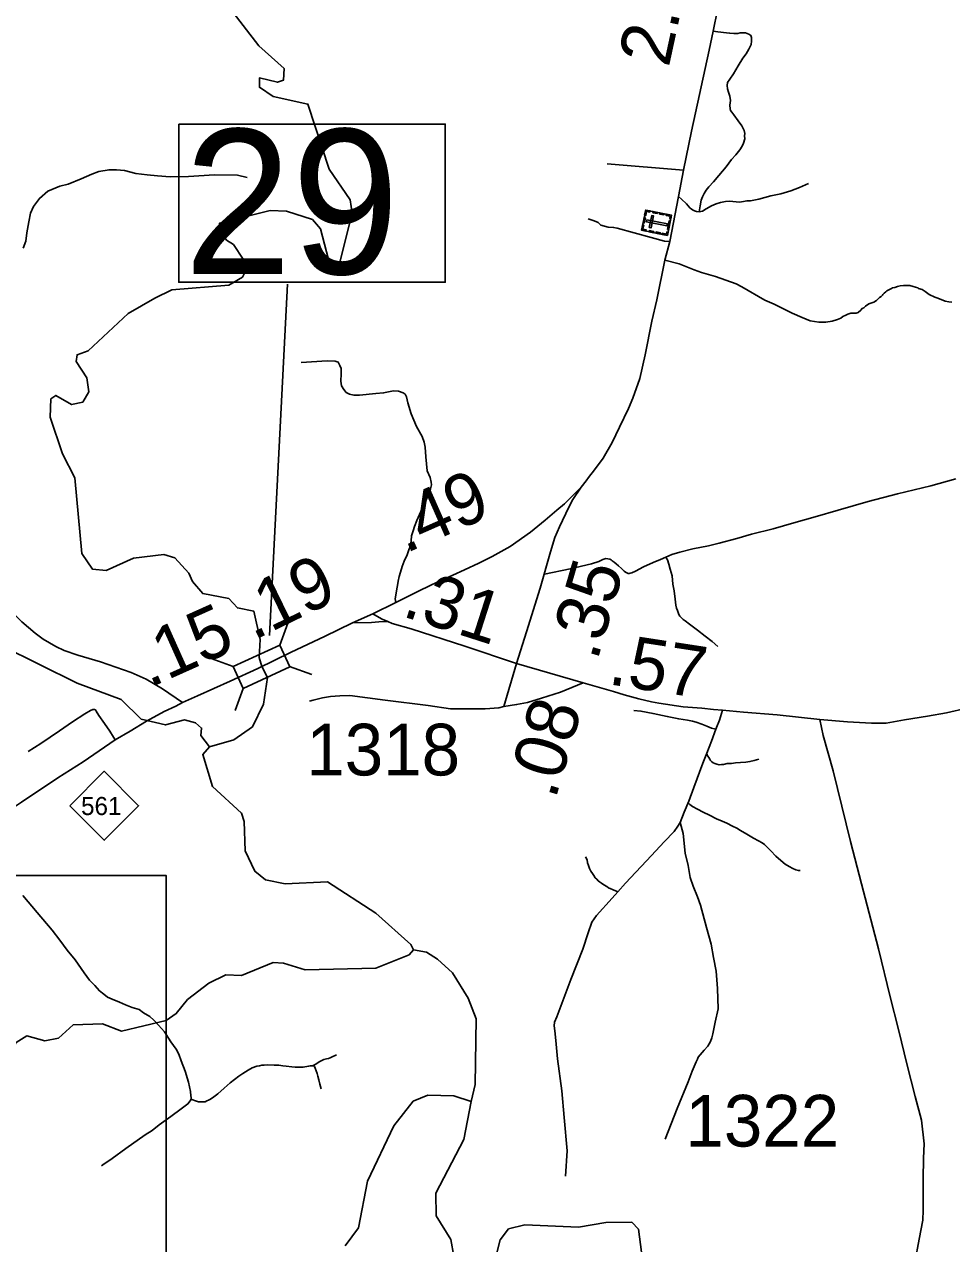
# Model space of a CAD drawing. Extents: x 2290615 to 2522933, y 819489 to 1012715.
# Drawn here: x 2319361 to 2328328, y 916604 to 928394 of the extents above; entities that cross this region are included whole.
import ezdxf

# ---------------------------------------------------------------- set-up
doc = ezdxf.new("R2010")
doc.units = 0
for name, color, linetype in [('Exist Cultural Cemetery CELL', 7, 'Continuous'), ('Exist Hydrographic Creek Single Shore', 7, 'Continuous'), ('Exist Hydrographic Misc Water Feature', 7, 'Continuous'), ('Exist Road Non-System Type 51', 7, 'Continuous'), ('Exist Road Primary NC Attributed', 7, 'Continuous'), ('Exist Road Primary NC Mileage Hundredths English Label', 7, 'Continuous'), ('Exist Road Primary NC Shield CELL', 7, 'Continuous'), ('Exist Road Primary NC Shield Number Label', 7, 'Continuous'), ('Exist Road Primary NC Structure Standard Bridge CELL', 7, 'Continuous'), ('Exist Road Primary NC Structure Standard Bridge Number Label', 7, 'Continuous'), ('Exist Road Secondary Mileage Hundredths English Label', 7, 'Continuous'), ('Exist Road Secondary Type 41 Attributed', 7, 'Continuous'), ('Exist Road Secondary Type 51 Attributed', 7, 'Continuous'), ('Exist Road Secondary Type 51 Number Label', 7, 'Continuous'), ('Map Preparation Inset Cut Line', 7, 'Continuous')]:
    doc.layers.add(name, color=color, linetype=linetype)

msp = doc.modelspace()

# ---------------------------------------------------------------- linework, layer by layer
at = {"layer": 'Exist Cultural Cemetery CELL'}
for points in [[(2325329, 926404), (2325369, 926599), (2325619, 926548), (2325579, 926353)], [(2325344, 926476), (2325355, 926527), (2325366, 926525), (2325355, 926474)], [(2325412, 926590), (2325409, 926579), (2325378, 926586), (2325370, 926546), (2325359, 926548), (2325369, 926599)], [(2325404, 926430), (2325422, 926426), (2325446, 926542), (2325428, 926545)], [(2325481, 926564), (2325439, 926573), (2325441, 926584), (2325483, 926576)], [(2325546, 926551), (2325503, 926560), (2325505, 926571), (2325548, 926562)], [(2325612, 926515), (2325601, 926518), (2325605, 926539), (2325566, 926547), (2325568, 926558), (2325619, 926548)], [(2325372, 926395), (2325374, 926406), (2325342, 926413), (2325351, 926452), (2325340, 926455), (2325329, 926404)], [(2325380, 926505), (2325376, 926486), (2325575, 926446), (2325579, 926464)], [(2325444, 926380), (2325402, 926389), (2325404, 926400), (2325447, 926391)], [(2325579, 926411), (2325596, 926494), (2325607, 926492), (2325590, 926409)], [(2325510, 926367), (2325468, 926375), (2325470, 926387), (2325513, 926378)], [(2325585, 926385), (2325574, 926387), (2325570, 926366), (2325530, 926374), (2325528, 926363), (2325579, 926353)]]:
    msp.add_lwpolyline(points, close=True, dxfattribs=at)
at = {"layer": 'Exist Hydrographic Creek Single Shore'}
for points in [[(2321152, 921408), (2321385, 921476), (2321567, 921602), (2321673, 921820), (2321711, 922078), (2321658, 922185), (2321632, 922273), (2321641, 922445), (2321580, 922719), (2321421, 922751), (2321337, 922843), (2321086, 922889), (2320985, 923006), (2320951, 923087), (2320816, 923235), (2320708, 923267), (2320416, 923232), (2320151, 923113), (2320018, 923127), (2319916, 923277), (2319850, 924010), (2319731, 924241), (2319610, 924597), (2319617, 924772), (2319666, 924806), (2319817, 924717), (2319925, 924742), (2319983, 924842), (2319965, 924976), (2319863, 925133), (2319870, 925199), (2319978, 925236), (2320366, 925597), (2320623, 925748), (2320788, 925827), (2321338, 925873), (2321470, 925951), (2321495, 926001), (2321477, 926125), (2321383, 926265), (2321316, 926309), (2321240, 926407), (2321248, 926473), (2321738, 926595), (2321896, 926588), (2322147, 926507), (2322223, 926418), (2322301, 926119), (2322352, 926069), (2322410, 926094), (2322530, 926568), (2322512, 926696), (2322309, 926993), (2322102, 927624), (2321768, 927696), (2321634, 927786), (2321633, 927877), (2321808, 927835), (2321866, 927854), (2321873, 927969), (2321629, 928186), (2321292, 928622)], [(2323123, 919444), (2323097, 919495), (2322761, 919800), (2322291, 920102), (2321883, 920082), (2321691, 920120), (2321590, 920205), (2321496, 920401), (2321485, 920686), (2321459, 920767), (2321181, 921025), (2321086, 921333), (2321152, 921408)], [(2318819, 918358), (2318944, 918343), (2319194, 918380), (2319283, 918548), (2319383, 918614), (2319558, 918566), (2319691, 918591), (2319832, 918718), (2320115, 918730), (2320299, 918658), (2320731, 918761), (2320830, 918828), (2320937, 918964), (2321143, 919123), (2321309, 919202), (2321459, 919195), (2321766, 919323), (2321866, 919317), (2322075, 919250), (2322758, 919268), (2323081, 919396), (2323123, 919444)], [(2323680, 917977), (2323720, 918142), (2323730, 918776), (2323652, 918977), (2323500, 919223), (2323357, 919355), (2323248, 919423), (2323123, 919444)], [(2322462, 916581), (2322593, 916757), (2322680, 917207), (2322933, 917742), (2323122, 917980), (2323263, 918038), (2323513, 918032), (2323680, 917977)], [(2323513, 916483), (2323486, 916643), (2323342, 916873), (2323339, 917090), (2323609, 917609), (2323680, 917977)], [(2325337, 916446), (2325301, 916743), (2325234, 916810), (2324984, 916809), (2324719, 916762), (2324201, 916784), (2324043, 916748), (2323961, 916639), (2323929, 916513)]]:
    msp.add_lwpolyline(points, dxfattribs=at)
at = {"layer": 'Exist Hydrographic Misc Water Feature'}
msp.add_lwpolyline([(2321152, 921408), (2321068, 921516), (2321075, 921589), (2321017, 921639), (2320908, 921670), (2320725, 921620), (2320491, 921676), (2320298, 921865), (2319871, 922025), (2319142, 922385), (2318908, 922556), (2318386, 923060), (2318042, 923230), (2317161, 923821), (2316959, 923986), (2316515, 924263), (2316271, 924496), (2316177, 924686), (2316040, 925058)], dxfattribs=at)
at = {"layer": 'Exist Road Non-System Type 51'}
msp.add_line((2324998, 927047), (2325735, 926985), dxfattribs=at)
msp.add_line((2324998, 927047), (2325735, 926985), dxfattribs=at)
for points in [[(2325886, 926583), (2325897, 926641), (2325906, 926695), (2325917, 926726), (2325933, 926759), (2325954, 926790), (2325981, 926823), (2326025, 926873), (2326078, 926933), (2326147, 927017), (2326198, 927087), (2326241, 927134), (2326279, 927182), (2326301, 927215), (2326315, 927246), (2326328, 927288), (2326326, 927315), (2326328, 927339), (2326321, 927367), (2326299, 927412), (2326262, 927460), (2326222, 927520), (2326202, 927544), (2326189, 927562), (2326186, 927579), (2326184, 927613), (2326188, 927659), (2326184, 927699), (2326169, 927738), (2326160, 927772), (2326156, 927802), (2326160, 927831), (2326182, 927866), (2326217, 927915), (2326264, 927994), (2326310, 928067), (2326341, 928109), (2326367, 928153), (2326389, 928200), (2326392, 928233), (2326392, 928268), (2326385, 928288), (2326368, 928301), (2326335, 928311), (2326304, 928314), (2326284, 928312), (2326260, 928307), (2326222, 928306), (2326182, 928308), (2326149, 928314), (2326067, 928321), (2326021, 928328)], [(2319350, 926229), (2319375, 926298), (2319386, 926377), (2319403, 926484), (2319421, 926567), (2319450, 926633), (2319506, 926712), (2319589, 926782), (2319705, 926830), (2319784, 926848), (2319909, 926900), (2320013, 926947), (2320080, 926970), (2320180, 926988), (2320252, 926989), (2320330, 926980), (2320438, 926951), (2320548, 926938), (2320647, 926931), (2320771, 926921), (2320949, 926924), (2321198, 926939), (2321423, 926935), (2321516, 926914)], [(2325886, 926583), (2325917, 926588), (2325955, 926609), (2326007, 926638), (2326050, 926658), (2326094, 926673), (2326142, 926682), (2326175, 926684), (2326211, 926680), (2326244, 926678), (2326277, 926676), (2326315, 926682), (2326348, 926687), (2326383, 926689), (2326462, 926705), (2326580, 926735), (2326676, 926755), (2326772, 926784), (2326855, 926817), (2326942, 926854)], [(2325685, 926729), (2325714, 926705), (2325763, 926660), (2325796, 926619), (2325813, 926607), (2325827, 926598), (2325840, 926590), (2325860, 926585), (2325886, 926583)], [(2324813, 926513), (2324872, 926495), (2324908, 926477), (2324936, 926451), (2324972, 926442), (2325005, 926433), (2325058, 926431), (2325093, 926424), (2325422, 926332), (2325552, 926299), (2325601, 926295)], [(2325555, 926115), (2325694, 926079), (2325837, 926021), (2325910, 925994), (2326045, 925957), (2326245, 925884), (2326298, 925855), (2326521, 925728), (2326612, 925688), (2326784, 925602), (2326882, 925561), (2326961, 925528), (2327042, 925515), (2327110, 925514), (2327174, 925523), (2327223, 925539), (2327255, 925553), (2327277, 925570), (2327303, 925581), (2327323, 925591), (2327335, 925594), (2327352, 925600), (2327372, 925603), (2327403, 925603), (2327424, 925608), (2327450, 925632), (2327462, 925646), (2327480, 925654), (2327496, 925670), (2327527, 925693), (2327545, 925699), (2327575, 925707), (2327602, 925725), (2327630, 925752), (2327646, 925764), (2327658, 925775), (2327663, 925782), (2327676, 925794), (2327692, 925808), (2327702, 925817), (2327727, 925831), (2327745, 925840), (2327755, 925845), (2327777, 925851), (2327805, 925860), (2327830, 925867), (2327863, 925870), (2327893, 925870), (2327923, 925868), (2327955, 925861), (2328001, 925845), (2328008, 925840), (2328043, 925829), (2328073, 925812), (2328111, 925783), (2328165, 925757), (2328194, 925745), (2328266, 925716), (2328300, 925711), (2328330, 925709)], [(2322039, 925123), (2322288, 925139), (2322367, 925138), (2322396, 925127), (2322410, 925097), (2322423, 925066), (2322423, 925015), (2322420, 924945), (2322429, 924900), (2322451, 924863), (2322474, 924834), (2322505, 924817), (2322548, 924810), (2322602, 924810), (2322761, 924825), (2322834, 924830), (2322930, 924849), (2322978, 924848), (2323023, 924831), (2323042, 924817), (2323056, 924792), (2323068, 924734), (2323100, 924628), (2323153, 924504), (2323206, 924409), (2323226, 924353), (2323236, 924305), (2323242, 924213), (2323255, 924078), (2323284, 924012), (2323295, 923968), (2323297, 923941), (2323288, 923904), (2323275, 923864), (2323244, 923786), (2323196, 923683), (2323156, 923595), (2323132, 923540), (2323120, 923495), (2323105, 923447), (2323101, 923401), (2323095, 923353), (2323080, 923312), (2323063, 923263), (2323033, 923202), (2323014, 923152), (2322997, 923096), (2322985, 923055), (2322976, 923010), (2322968, 922969), (2322962, 922936), (2322955, 922895), (2322948, 922839), (2322952, 922805)], [(2328369, 923998), (2328126, 923933), (2327803, 923853), (2327519, 923781), (2327229, 923698), (2327008, 923632), (2326803, 923574), (2326603, 923516), (2326393, 923463), (2326250, 923422), (2326080, 923378), (2325976, 923353), (2325824, 923321), (2325700, 923291), (2325622, 923268), (2325564, 923242)], [(2324391, 923077), (2324638, 923130), (2324845, 923178), (2324917, 923201), (2324954, 923220), (2324984, 923228), (2325002, 923226), (2325023, 923222), (2325034, 923215), (2325044, 923206), (2325065, 923194), (2325084, 923177), (2325105, 923158), (2325134, 923132), (2325148, 923120), (2325161, 923106), (2325175, 923096), (2325192, 923086), (2325199, 923084), (2325209, 923084), (2325218, 923088), (2325234, 923091), (2325269, 923106), (2325348, 923148), (2325440, 923190), (2325513, 923220), (2325564, 923242)], [(2325564, 923242), (2325579, 923216), (2325594, 923173), (2325605, 923126), (2325624, 923061), (2325632, 922981), (2325644, 922917), (2325655, 922836), (2325661, 922778), (2325667, 922749), (2325676, 922727), (2325682, 922707), (2325691, 922687), (2325700, 922672), (2325710, 922661), (2325733, 922639), (2325750, 922626), (2325793, 922594), (2325869, 922536), (2325945, 922478), (2326013, 922427), (2326068, 922379)], [(2322732, 922695), (2322792, 922657), (2322820, 922642), (2322875, 922620)], [(2322732, 922695), (2322792, 922657), (2322820, 922642), (2322875, 922620)], [(2323998, 921797), (2324121, 921817), (2324226, 921836), (2324362, 921877), (2324545, 921937), (2324766, 922026)], [(2323998, 921797), (2324121, 921817), (2324226, 921836), (2324362, 921877), (2324545, 921937), (2324766, 922026)], [(2322117, 921849), (2322155, 921858), (2322244, 921883), (2322322, 921894), (2322410, 921902), (2322508, 921905), (2322849, 921860), (2323266, 921809), (2323483, 921776), (2323613, 921774), (2323816, 921775), (2323949, 921785), (2323998, 921797)], [(2322117, 921849), (2322155, 921858), (2322244, 921883), (2322322, 921894), (2322410, 921902), (2322508, 921905), (2322849, 921860), (2323266, 921809), (2323483, 921776), (2323613, 921774), (2323816, 921775), (2323949, 921785), (2323998, 921797)], [(2319396, 921364), (2319519, 921441), (2319702, 921562), (2319827, 921650), (2319944, 921726), (2320000, 921759), (2320024, 921769), (2320034, 921770), (2320040, 921768), (2320047, 921764), (2320056, 921753), (2320082, 921712), (2320137, 921633), (2320187, 921560), (2320222, 921502), (2320238, 921475)], [(2325253, 921760), (2325323, 921753), (2325441, 921729), (2325578, 921702), (2325689, 921678), (2325774, 921665), (2325821, 921656), (2325858, 921645), (2325913, 921627), (2325962, 921606), (2326004, 921589), (2326048, 921577)], [(2326048, 921577), (2326054, 921594), (2326084, 921665), (2326111, 921761)], [(2325960, 921346), (2326005, 921461), (2326048, 921577)], [(2325703, 920676), (2325742, 920775), (2325786, 920883), (2325835, 921013), (2325921, 921249), (2325960, 921346)], [(2326464, 921290), (2326418, 921274), (2326377, 921265), (2326336, 921258), (2326285, 921256), (2326237, 921252), (2326200, 921248), (2326156, 921245), (2326123, 921236), (2326102, 921236), (2326079, 921234), (2326057, 921240), (2326038, 921246), (2326023, 921253), (2326010, 921264), (2325997, 921277), (2325988, 921290), (2325979, 921303), (2325970, 921319), (2325963, 921330), (2325960, 921346)], [(2325779, 920867), (2325797, 920850), (2325823, 920830), (2325869, 920804), (2325925, 920775), (2325985, 920746), (2326054, 920712), (2326110, 920689), (2326153, 920669), (2326209, 920640), (2326250, 920621), (2326287, 920597), (2326347, 920562), (2326413, 920524), (2326459, 920499), (2326494, 920480), (2326518, 920463), (2326544, 920438), (2326580, 920402), (2326629, 920350), (2326675, 920308), (2326719, 920274), (2326758, 920250), (2326792, 920232), (2326822, 920218), (2326846, 920211), (2326864, 920211)], [(2325100, 920007), (2325173, 920090), (2325425, 920357), (2325548, 920490), (2325644, 920590), (2325681, 920639), (2325703, 920676)], [(2325557, 917614), (2325675, 917909), (2325781, 918167), (2325820, 918271), (2325857, 918360), (2325870, 918388), (2325878, 918406), (2325933, 918473), (2325969, 918514), (2325995, 918558), (2326010, 918595), (2326019, 918631), (2326042, 918744), (2326069, 918873), (2326062, 919072), (2326050, 919238), (2326025, 919371), (2326003, 919500), (2325958, 919659), (2325899, 919876), (2325870, 919957), (2325829, 920061), (2325800, 920145), (2325781, 920260), (2325752, 920381), (2325730, 920570), (2325703, 920676)], [(2325557, 917614), (2325675, 917909), (2325781, 918167), (2325820, 918271), (2325857, 918360), (2325870, 918388), (2325878, 918406), (2325933, 918473), (2325969, 918514), (2325995, 918558), (2326010, 918595), (2326019, 918631), (2326042, 918744), (2326069, 918873), (2326062, 919072), (2326050, 919238), (2326025, 919371), (2326003, 919500), (2325958, 919659), (2325899, 919876), (2325870, 919957), (2325829, 920061), (2325800, 920145), (2325781, 920260), (2325752, 920381), (2325730, 920570), (2325703, 920676)], [(2324786, 920345), (2324802, 920314), (2324807, 920286), (2324817, 920261), (2324827, 920230), (2324838, 920206), (2324854, 920184), (2324867, 920163), (2324881, 920142), (2324898, 920127), (2324911, 920113), (2324923, 920101), (2324942, 920088), (2324964, 920072), (2324992, 920056), (2325011, 920043), (2325032, 920034), (2325049, 920027), (2325062, 920021), (2325086, 920011), (2325100, 920007)], [(2319346, 919971), (2319485, 919807), (2319629, 919636), (2319703, 919537), (2319775, 919442), (2319853, 919348), (2319939, 919223), (2319991, 919151), (2320041, 919099), (2320088, 919049), (2320130, 919016), (2320166, 918988), (2320210, 918966), (2320280, 918938), (2320338, 918913), (2320404, 918888), (2320471, 918869), (2320512, 918835), (2320573, 918799), (2320612, 918766), (2320659, 918716), (2320717, 918650), (2320778, 918555), (2320828, 918483), (2320853, 918436), (2320878, 918372), (2320917, 918270), (2320947, 918165), (2320967, 918076), (2320972, 918034), (2320974, 918015), (2320973, 918000)], [(2324595, 917256), (2324610, 917500), (2324580, 917824), (2324558, 918082), (2324515, 918392), (2324501, 918568), (2324492, 918661), (2324484, 918709), (2324488, 918746), (2324510, 918798), (2324558, 918927), (2324646, 919159), (2324761, 919450), (2324812, 919609), (2324848, 919713), (2324894, 919778), (2325044, 919944), (2325100, 920007)], [(2322154, 918326), (2322180, 918338), (2322212, 918360), (2322236, 918375), (2322258, 918385), (2322284, 918392), (2322301, 918395), (2322318, 918401), (2322330, 918406), (2322378, 918428)], [(2320973, 918000), (2320990, 917994), (2321007, 917986), (2321025, 917980), (2321046, 917976), (2321062, 917975), (2321079, 917975), (2321094, 917976), (2321110, 917976), (2321126, 917983), (2321142, 917990), (2321160, 917999), (2321192, 918024), (2321230, 918053), (2321294, 918108), (2321352, 918157), (2321435, 918224), (2321472, 918250), (2321524, 918282), (2321562, 918302), (2321610, 918318), (2321634, 918323), (2321656, 918328), (2321681, 918328), (2321712, 918331), (2321776, 918329), (2321821, 918328), (2321859, 918324), (2321892, 918319), (2321947, 918312), (2321979, 918310), (2322028, 918310), (2322056, 918309), (2322072, 918313), (2322091, 918316), (2322111, 918321), (2322127, 918324), (2322147, 918324), (2322154, 918326)], [(2322230, 918101), (2322218, 918144), (2322208, 918188), (2322199, 918223), (2322193, 918250), (2322183, 918273), (2322174, 918301), (2322166, 918315), (2322159, 918321), (2322154, 918326)], [(2320973, 918000), (2320965, 917983), (2320942, 917954), (2320878, 917907), (2320778, 917832), (2320665, 917752), (2320595, 917699), (2320529, 917657), (2320343, 917524), (2320210, 917427), (2320119, 917366), (2320105, 917356)]]:
    msp.add_lwpolyline(points, dxfattribs=at)
at = {"layer": 'Exist Road Primary NC Attributed'}
for points in [[(2324746, 923919), (2324793, 923980), (2324815, 924013), (2324874, 924087), (2324958, 924200), (2325044, 924350), (2325115, 924498), (2325204, 924678), (2325246, 924780), (2325312, 924970), (2325365, 925199), (2325429, 925523), (2325477, 925730), (2325555, 926115), (2325601, 926295), (2325685, 926729), (2325735, 926985), (2325813, 927360), (2325983, 928144), (2326021, 928328), (2326107, 928743)], [(2322535, 922608), (2322732, 922695), (2322952, 922805), (2323159, 922907), (2323299, 922973), (2323505, 923067), (2323616, 923121), (2323756, 923183), (2323883, 923248), (2324058, 923345), (2324254, 923484), (2324397, 923601), (2324510, 923695), (2324583, 923759), (2324746, 923919)], [(2321619, 922166), (2321941, 922324), (2322264, 922476), (2322535, 922608)], [(2324121, 922214), (2323620, 922381), (2323101, 922548), (2322917, 922602), (2322875, 922620), (2322789, 922615), (2322717, 922610), (2322535, 922608)], [(2320891, 921837), (2321034, 921902), (2321350, 922044), (2321619, 922166)], [(2327054, 921673), (2326640, 921716), (2326316, 921744), (2326111, 921761), (2326026, 921769), (2325912, 921782), (2325731, 921793), (2325497, 921830), (2325424, 921843), (2325302, 921871), (2325162, 921910), (2325057, 921944), (2324921, 921982), (2324766, 922026), (2324121, 922214)], [(2317120, 919427), (2317455, 919642), (2317892, 919936), (2318248, 920166), (2318680, 920448), (2318837, 920545), (2319332, 920874), (2319685, 921109), (2319928, 921263), (2320238, 921475), (2320383, 921560), (2320541, 921657), (2320714, 921749), (2320824, 921802), (2320891, 921837)], [(2328756, 921892), (2328633, 921840), (2328475, 921782), (2328277, 921736), (2328094, 921705), (2327872, 921669), (2327695, 921638), (2327552, 921635), (2327321, 921651), (2327054, 921673)]]:
    msp.add_lwpolyline(points, dxfattribs=at)
at = {"layer": 'Exist Road Primary NC Shield CELL'}
msp.add_lwpolyline([(2319800, 920838), (2320133, 921171), (2320466, 920838), (2320133, 920505)], close=True, dxfattribs=at)
at = {"layer": 'Exist Road Primary NC Structure Standard Bridge CELL'}
for p, q in [((2321831, 922390), (2321909, 922603)), ((2321168, 922261), (2321381, 922183)), ((2321926, 922185), (2322139, 922106)), ((2321400, 921760), (2321478, 921973))]:
    msp.add_line(p, q, dxfattribs=at)
msp.add_lwpolyline([(2321381, 922183), (2321831, 922391), (2321928, 922181), (2321478, 921973)], close=True, dxfattribs=at)
at = {"layer": 'Exist Road Primary NC Structure Standard Bridge Number Label'}
msp.add_line((2321731, 922484), (2321906, 925882), dxfattribs=at)
msp.add_lwpolyline([(2320854, 927430), (2323430, 927430), (2323430, 925901), (2320854, 925901)], close=True, dxfattribs=at)
at = {"layer": 'Exist Road Secondary Type 41 Attributed'}
msp.add_lwpolyline([(2324746, 923919), (2324666, 923800), (2324627, 923726), (2324536, 923536), (2324492, 923432), (2324450, 923295), (2324348, 922943), (2324216, 922521), (2324121, 922214)], dxfattribs=at)
at = {"layer": 'Exist Road Secondary Type 51 Attributed'}
msp.add_line((2324121, 922214), (2323998, 921797), dxfattribs=at)
for points in [[(2320891, 921837), (2320696, 921968), (2320537, 922062), (2320394, 922125), (2320097, 922229), (2319877, 922293), (2319746, 922338), (2319664, 922377), (2319542, 922448), (2319466, 922507), (2319336, 922618), (2319160, 922792), (2318893, 923038), (2318125, 923786), (2317873, 924022), (2317567, 924319), (2317118, 924749), (2317076, 924790), (2316735, 925127)], [(2327054, 921673), (2327086, 921516), (2327182, 921175), (2327350, 920492), (2327456, 920084), (2327620, 919453), (2327732, 918990), (2327813, 918673), (2327898, 918328), (2327975, 918025), (2328036, 917798), (2328062, 917568), (2328056, 917430), (2328052, 917227), (2328054, 916926), (2328048, 916829), (2328014, 916646), (2327971, 916421)]]:
    msp.add_lwpolyline(points, dxfattribs=at)
at = {"layer": 'Map Preparation Inset Cut Line'}
msp.add_lwpolyline([(2310882, 920163), (2320733, 920163), (2320733, 911061), (2310882, 911061)], close=True, dxfattribs=at)

# ---------------------------------------------------------------- texts
at = {"layer": 'Exist Road Primary NC Mileage Hundredths English Label'}
for s, rotation, p in [('2.16', 77.7633, (2325591, 927970)), ('.49', 23.8214, (2323045, 923275)), ('.19', 25.9587, (2321575, 922433)), ('.31', 342.1934, (2323000, 922675)), ('.15', 24.1469, (2320571, 921975)), ('.57', 351.2474, (2324996, 922015))]:
    msp.add_text(s, height=500, rotation=rotation, dxfattribs=at).set_placement(p)
at = {"layer": 'Exist Road Primary NC Shield Number Label'}
msp.add_text('561', height=175, dxfattribs=at).set_placement((2319909, 920748))
at = {"layer": 'Exist Road Primary NC Structure Standard Bridge Number Label'}
msp.add_text('29', height=1400, dxfattribs=at).set_placement((2320904, 925980))
at = {"layer": 'Exist Road Secondary Mileage Hundredths English Label'}
for s, rotation, p in [('.35', 73.7511, (2324900, 922230)), ('.08', 73.6355, (2324495, 920890))]:
    msp.add_text(s, height=500, rotation=rotation, dxfattribs=at).set_placement(p)
at = {"layer": 'Exist Road Secondary Type 51 Number Label'}
for s, p in [('1318', (2322087, 921131)), ('1322', (2325753, 917542))]:
    msp.add_text(s, height=500, rotation=360, dxfattribs=at).set_placement(p)

doc.saveas('drawing.dxf')
